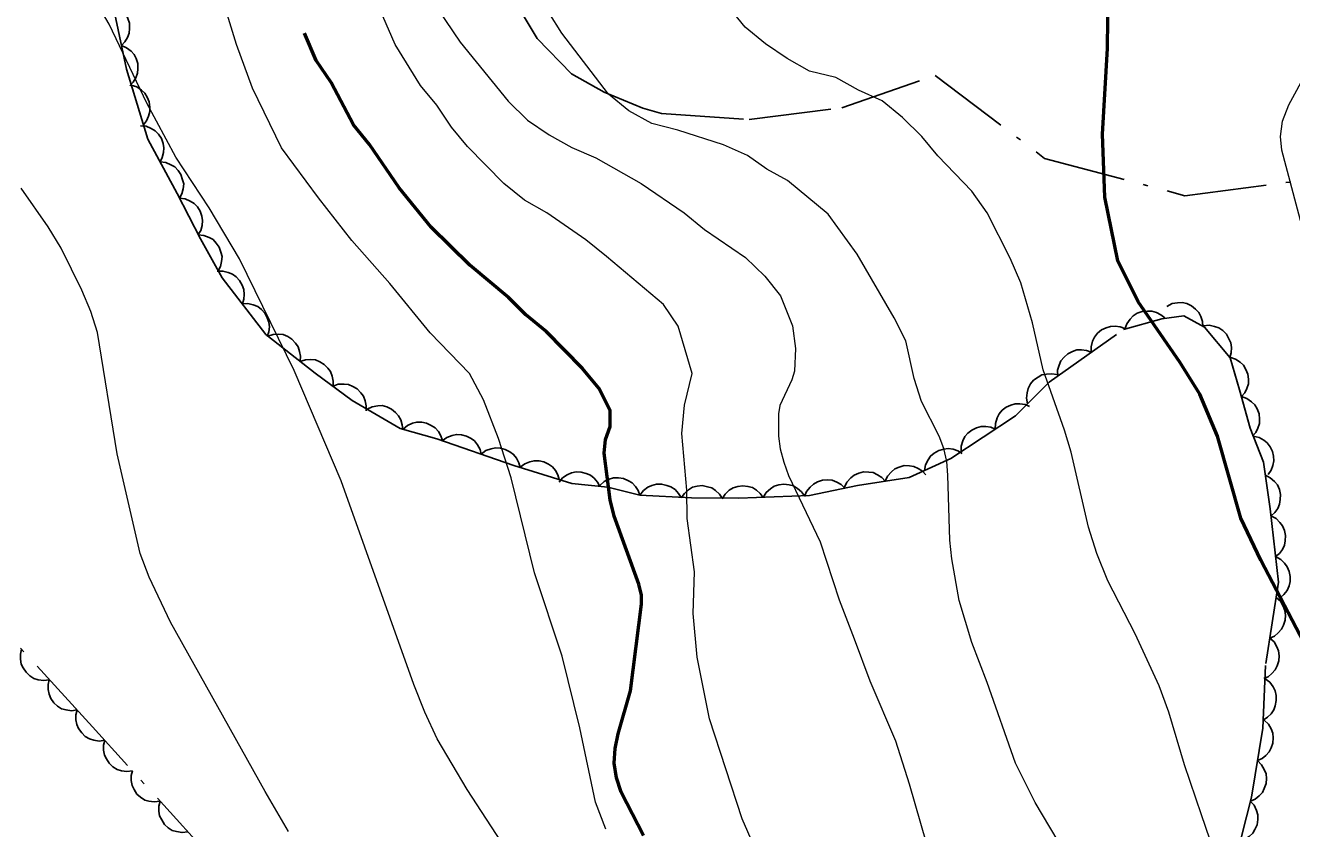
# Model space of a CAD drawing. Extents: x 356765 to 358572, y 5103174 to 5104650.
# Drawn here: x 357079.32 to 357125.5, y 5103839.58 to 5103868.9 of the extents above; entities that cross this region are included whole.
import ezdxf

# ---------------------------------------------------------------- set-up
doc = ezdxf.new("R2010")
doc.units = 0
doc.header["$LTSCALE"] = 0.6
doc.linetypes.add('DOT_DASHED', pattern=[7.7, 5, -1.2, 0.3, -1.2])
for name, color, linetype, lineweight in [('1', 7, 'Continuous', 53), ('2', 7, 'Continuous', 13), ('41', 7, 'DOT_DASHED', 25), ('44', 7, 'Continuous', 25)]:
    doc.layers.add(name, color=color, linetype=linetype, lineweight=lineweight)

msp = doc.modelspace()

# ---------------------------------------------------------------- linework, layer by layer
at = {"layer": '1'}
for points in [[(357128.8, 5103839.21), (357128.41, 5103839.84), (357128.09, 5103840.54), (357127.85, 5103841.26), (357127.25, 5103843.51), (357126.99, 5103844.25), (357126.66, 5103845), (357124.37, 5103849.38), (357123.64, 5103850.92), (357122.79, 5103853.9), (357122.15, 5103855.44), (357121.42, 5103856.6), (357119.9, 5103858.81), (357119.16, 5103860.3), (357118.69, 5103862.62), (357118.6, 5103864.92), (357118.78, 5103868.05), (357118.79, 5103869.12), (357118.75, 5103869.93), (357118.52, 5103870.74), (357117.91, 5103871.77), (357117.05, 5103873.03), (357116.17, 5103874.11)], [(357101.86, 5103839.34), (357101.04, 5103840.92), (357100.87, 5103841.44), (357100.79, 5103841.97), (357100.83, 5103842.51), (357100.94, 5103843.05), (357101.39, 5103844.61), (357101.79, 5103847.78), (357101.79, 5103848.11), (357101.69, 5103848.5), (357100.79, 5103850.99), (357100.65, 5103851.58), (357100.43, 5103853.29), (357100.48, 5103853.79), (357100.64, 5103854.26), (357100.65, 5103854.84), (357100.23, 5103855.66), (357099.64, 5103856.38), (357098.31, 5103857.72), (357097.57, 5103858.33), (357096.94, 5103858.97), (357095.53, 5103860.15), (357094.12, 5103861.53), (357092.95, 5103862.97), (357091.87, 5103864.55), (357091.28, 5103865.27), (357090.47, 5103866.81), (357089.92, 5103867.61), (357089.5, 5103868.61)]]:
    msp.add_lwpolyline(points, dxfattribs=at)
at = {"layer": '2'}
for points in [[(357087.13, 5103860.37), (357086.02, 5103862.24), (357084.8, 5103864.08), (357083.75, 5103866.05), (357082.37, 5103868.94), (357080.91, 5103871.43), (357080.51, 5103872.26), (357079.64, 5103874.82), (357079.3, 5103875.63), (357078.51, 5103877.26), (357077.27, 5103880.59), (357075.32, 5103884.38), (357074.23, 5103886.66), (357072.87, 5103888.66), (357072.43, 5103889.48), (357071.53, 5103891.32), (357070.7, 5103893.16), (357070.01, 5103895.01), (357068.48, 5103899.76), (357067.42, 5103902.5), (357066.19, 5103906.03), (357065.43, 5103907.78)], [(357100.49, 5103839.57), (357100.11, 5103840.55), (357099.54, 5103843.26), (357098.89, 5103845.88), (357097.89, 5103848.92), (357097.04, 5103852.38), (357096.57, 5103853.82), (357096.03, 5103855.23), (357095.52, 5103856.19), (357094.08, 5103857.68), (357092.61, 5103859.48), (357091.22, 5103861.04), (357090.01, 5103862.6), (357088.66, 5103864.43), (357087.6, 5103866.6), (357087.02, 5103868.2), (357085.23, 5103874.02), (357083.89, 5103879.11), (357083.27, 5103880.22), (357082.11, 5103882.51), (357080.65, 5103884.94), (357079.3, 5103887.44)], [(357105.99, 5103838.71), (357105.46, 5103839.94), (357104.27, 5103843.59), (357103.82, 5103845.84), (357103.67, 5103847.43), (357103.72, 5103848.95), (357103.45, 5103850.9), (357103.44, 5103851.93), (357103.26, 5103854), (357103.35, 5103855.04), (357103.64, 5103856.19), (357103.13, 5103857.92), (357102.59, 5103858.71), (357100.51, 5103860.46), (357099.76, 5103861.07), (357098.34, 5103862.06), (357097.52, 5103862.52), (357096.77, 5103863.13), (357095.44, 5103864.47), (357094.86, 5103865.18), (357094.32, 5103865.98), (357093.73, 5103866.7), (357092.8, 5103868.2), (357092.03, 5103870)], [(357094.1, 5103869.87), (357095.18, 5103868.28), (357096.93, 5103866.13), (357097.63, 5103865.44), (357098.42, 5103864.9), (357099.25, 5103864.44), (357100.12, 5103864.06), (357101.77, 5103863.13), (357103.34, 5103862.06), (357104.08, 5103861.45), (357105.58, 5103860.42), (357106.28, 5103859.74), (357106.86, 5103859.02), (357107.3, 5103857.93), (357107.4, 5103857.11), (357107.37, 5103856.28), (357107.27, 5103855.96), (357106.83, 5103855.03), (357106.78, 5103854.72), (357106.79, 5103853.9), (357106.85, 5103853.44), (357106.98, 5103852.96), (357107.15, 5103852.47), (357108.3, 5103850.05), (357109, 5103847.94), (357109.54, 5103846.51), (357110.12, 5103844.98), (357111.05, 5103842.79), (357111.55, 5103841.22), (357112.77, 5103837)], [(357118.62, 5103836.37), (357116.15, 5103840.54), (357115.43, 5103841.98), (357114.4, 5103844.92), (357113.83, 5103846.38), (357113.37, 5103847.91), (357113.1, 5103849.43), (357113.03, 5103850.11), (357112.96, 5103852.48), (357112.92, 5103852.98), (357112.81, 5103853.45), (357112.64, 5103853.9), (357112, 5103855.17), (357111.73, 5103856.01), (357111.43, 5103857.39), (357111, 5103858.22), (357109.65, 5103860.54), (357108.6, 5103862.01), (357107.11, 5103863.23), (357106.36, 5103863.65), (357105.65, 5103864.14), (357104.78, 5103864.53), (357103.11, 5103865.07), (357102.16, 5103865.31), (357101.33, 5103865.77), (357100.59, 5103866.38), (357098.88, 5103868.61), (357098.41, 5103869.36)], [(357111.31, 5103865.53), (357110.57, 5103866.14), (357109.7, 5103866.53), (357108.87, 5103866.99), (357107.92, 5103867.22), (357107.1, 5103867.68), (357106.31, 5103868.22), (357105.57, 5103868.83), (357104.99, 5103869.55)], [(357128.2, 5103852.63), (357128.23, 5103853.46), (357128.35, 5103854.38), (357128.36, 5103855.45), (357128.23, 5103856.61), (357128.1, 5103857.2), (357127.71, 5103858.36), (357127.2, 5103859.46), (357126.18, 5103861.01), (357125.87, 5103861.59), (357125.14, 5103864.34), (357125.09, 5103864.84), (357125.17, 5103865.4), (357125.4, 5103866), (357126.81, 5103868.58)], [(357122.52, 5103839.2), (357122.21, 5103840.09), (357121.59, 5103841.92), (357121.02, 5103843.84), (357120.67, 5103844.8), (357119.79, 5103846.69), (357118.79, 5103848.63), (357118.39, 5103849.63), (357118.09, 5103850.59), (357117.46, 5103853.32), (357117.22, 5103854.13), (357116.44, 5103856.32), (357116.05, 5103858.04), (357115.62, 5103859.5), (357115.23, 5103860.4), (357114.39, 5103862.05), (357113.84, 5103862.84), (357112.59, 5103864.13), (357112.01, 5103864.84), (357111.31, 5103865.53)], [(357088.91, 5103839.48), (357088.06, 5103840.94), (357084.61, 5103847.12), (357083.83, 5103848.76), (357083.5, 5103849.62), (357082.67, 5103853.26), (357081.95, 5103857.69), (357081.71, 5103858.46), (357081.38, 5103859.23), (357080.62, 5103860.76), (357080.15, 5103861.54), (357079.16, 5103862.95)], [(357097.02, 5103838.57), (357095.43, 5103841.01), (357094.34, 5103842.86), (357093.88, 5103843.84), (357093.48, 5103844.84), (357090.84, 5103852.28), (357089.12, 5103856.3), (357087.13, 5103860.37)]]:
    msp.add_lwpolyline(points, dxfattribs=at)
at = {"layer": '41'}
msp.add_lwpolyline([(357097.73, 5103887.93), (357097.37, 5103884.82), (357096.08, 5103875.88), (357096.2, 5103873.29), (357096.77, 5103870.44), (357097.98, 5103868.41), (357099.23, 5103867.13), (357100.42, 5103866.46), (357101.84, 5103865.87), (357102.52, 5103865.68), (357105.72, 5103865.46), (357109.09, 5103865.88), (357112.5, 5103867.07), (357116.49, 5103864.04), (357121.6, 5103862.68), (357127.5, 5103863.44)], dxfattribs=at)
at = {"layer": '44', "linetype": 'DOT_DASHED'}
for points in [[(357082.4, 5103870.16), (357083, 5103867.3), (357083.78, 5103864.74), (357084.85, 5103862.76), (357085.7, 5103861.11), (357086.49, 5103859.68), (357088.09, 5103857.61), (357089.89, 5103856.21), (357091.23, 5103855.21), (357092.99, 5103854.19), (357094.32, 5103853.81), (357097.13, 5103852.84), (357099.25, 5103852.18), (357100.56, 5103852.04), (357101.73, 5103851.75), (357103.61, 5103851.65), (357105.34, 5103851.64), (357107.92, 5103851.74), (357109.66, 5103852.11), (357111.55, 5103852.4), (357113.07, 5103853.09), (357115.43, 5103854.65), (357116.66, 5103855.88), (357119.37, 5103857.8), (357120.77, 5103858.19), (357121.57, 5103858.3), (357122.32, 5103857.88), (357123.26, 5103856.76), (357123.6, 5103855.6), (357123.99, 5103854.2), (357124.47, 5103852.96), (357124.71, 5103851.26), (357125.02, 5103848.58), (357124.55, 5103845.54), (357124.45, 5103843.25), (357124.03, 5103840.74), (357123.34, 5103838.02)], [(357086.15, 5103838.47), (357081.77, 5103843.3), (357078.82, 5103846.52)]]:
    msp.add_lwpolyline(points, dxfattribs=at)
at = {"layer": '44'}
for points in [[(357082.51, 5103869.63), (357082.7, 5103869.55), (357082.86, 5103869.42), (357082.98, 5103869.3), (357083.05, 5103869.15), (357083.11, 5103868.97), (357083.12, 5103868.78), (357083.1, 5103868.61), (357083.04, 5103868.45), (357082.94, 5103868.29), (357082.82, 5103868.16)], [(357082.82, 5103868.16), (357083.01, 5103868.08), (357083.17, 5103867.95), (357083.28, 5103867.83), (357083.36, 5103867.68), (357083.42, 5103867.5), (357083.42, 5103867.31), (357083.41, 5103867.15), (357083.35, 5103866.98), (357083.25, 5103866.82), (357083.13, 5103866.69)], [(357083.18, 5103866.71), (357083.38, 5103866.65), (357083.55, 5103866.53), (357083.67, 5103866.42), (357083.76, 5103866.27), (357083.83, 5103866.1), (357083.86, 5103865.91), (357083.86, 5103865.75), (357083.81, 5103865.58), (357083.73, 5103865.41), (357083.62, 5103865.27)], [(357083.52, 5103865.23), (357083.72, 5103865.21), (357083.91, 5103865.13), (357084.05, 5103865.05), (357084.17, 5103864.92), (357084.28, 5103864.77), (357084.34, 5103864.58), (357084.37, 5103864.43), (357084.36, 5103864.25), (357084.31, 5103864.07), (357084.23, 5103863.91)], [(357084.23, 5103863.91), (357084.44, 5103863.89), (357084.62, 5103863.81), (357084.77, 5103863.73), (357084.89, 5103863.6), (357084.99, 5103863.45), (357085.05, 5103863.26), (357085.09, 5103863.11), (357085.07, 5103862.93), (357085.02, 5103862.75), (357084.94, 5103862.59)], [(357084.94, 5103862.59), (357085.15, 5103862.56), (357085.33, 5103862.48), (357085.47, 5103862.4), (357085.59, 5103862.27), (357085.69, 5103862.11), (357085.75, 5103861.93), (357085.78, 5103861.77), (357085.76, 5103861.59), (357085.71, 5103861.41), (357085.62, 5103861.26)], [(357085.62, 5103861.25), (357085.83, 5103861.23), (357086.02, 5103861.16), (357086.16, 5103861.08), (357086.28, 5103860.95), (357086.39, 5103860.8), (357086.45, 5103860.62), (357086.49, 5103860.46), (357086.47, 5103860.28), (357086.43, 5103860.1), (357086.35, 5103859.94)], [(357086.31, 5103859.92), (357086.52, 5103859.93), (357086.71, 5103859.88), (357086.87, 5103859.82), (357087.01, 5103859.72), (357087.13, 5103859.58), (357087.22, 5103859.41), (357087.28, 5103859.26), (357087.3, 5103859.08), (357087.28, 5103858.9), (357087.23, 5103858.73)], [(357087.23, 5103858.73), (357087.43, 5103858.74), (357087.63, 5103858.7), (357087.79, 5103858.64), (357087.93, 5103858.53), (357088.05, 5103858.39), (357088.14, 5103858.22), (357088.2, 5103858.07), (357088.22, 5103857.9), (357088.2, 5103857.71), (357088.14, 5103857.54)], [(357120.95, 5103858.64), (357121.14, 5103858.74), (357121.34, 5103858.77), (357121.51, 5103858.78), (357121.68, 5103858.74), (357121.85, 5103858.66), (357121.99, 5103858.54), (357122.11, 5103858.42), (357122.19, 5103858.27), (357122.25, 5103858.09), (357122.26, 5103857.91)], [(357119.42, 5103857.81), (357119.49, 5103858.01), (357119.61, 5103858.18), (357119.72, 5103858.3), (357119.87, 5103858.39), (357120.05, 5103858.45), (357120.24, 5103858.47), (357120.4, 5103858.47), (357120.57, 5103858.42), (357120.73, 5103858.33), (357120.87, 5103858.22)], [(357118.19, 5103856.97), (357118.19, 5103857.17), (357118.24, 5103857.37), (357118.31, 5103857.52), (357118.42, 5103857.66), (357118.56, 5103857.78), (357118.73, 5103857.86), (357118.89, 5103857.91), (357119.06, 5103857.92), (357119.25, 5103857.9), (357119.42, 5103857.83)], [(357122.28, 5103857.93), (357122.49, 5103857.95), (357122.69, 5103857.91), (357122.84, 5103857.86), (357122.99, 5103857.76), (357123.12, 5103857.63), (357123.21, 5103857.46), (357123.28, 5103857.31), (357123.3, 5103857.14), (357123.29, 5103856.95), (357123.24, 5103856.78)], [(357088.16, 5103857.56), (357088.36, 5103857.62), (357088.56, 5103857.63), (357088.72, 5103857.61), (357088.89, 5103857.54), (357089.04, 5103857.44), (357089.17, 5103857.3), (357089.27, 5103857.17), (357089.32, 5103857), (357089.35, 5103856.82), (357089.34, 5103856.64)], [(357116.97, 5103856.1), (357116.96, 5103856.31), (357117.02, 5103856.5), (357117.08, 5103856.65), (357117.2, 5103856.79), (357117.34, 5103856.91), (357117.51, 5103856.99), (357117.66, 5103857.05), (357117.84, 5103857.05), (357118.02, 5103857.03), (357118.19, 5103856.97)], [(357123.25, 5103856.79), (357123.45, 5103856.72), (357123.62, 5103856.61), (357123.74, 5103856.5), (357123.83, 5103856.34), (357123.9, 5103856.17), (357123.92, 5103855.98), (357123.92, 5103855.82), (357123.87, 5103855.65), (357123.79, 5103855.49), (357123.67, 5103855.35)], [(357089.33, 5103856.63), (357089.53, 5103856.69), (357089.73, 5103856.7), (357089.9, 5103856.69), (357090.06, 5103856.62), (357090.22, 5103856.52), (357090.35, 5103856.39), (357090.45, 5103856.26), (357090.51, 5103856.09), (357090.54, 5103855.91), (357090.54, 5103855.73)], [(357115.87, 5103855.09), (357115.83, 5103855.29), (357115.85, 5103855.49), (357115.89, 5103855.65), (357115.97, 5103855.81), (357116.09, 5103855.95), (357116.25, 5103856.06), (357116.39, 5103856.14), (357116.56, 5103856.17), (357116.75, 5103856.18), (357116.93, 5103856.15)], [(357090.54, 5103855.73), (357090.73, 5103855.8), (357090.94, 5103855.8), (357091.1, 5103855.79), (357091.26, 5103855.72), (357091.42, 5103855.63), (357091.55, 5103855.49), (357091.65, 5103855.36), (357091.71, 5103855.19), (357091.75, 5103855.01), (357091.74, 5103854.83)], [(357091.78, 5103854.89), (357091.97, 5103854.98), (357092.17, 5103855.01), (357092.33, 5103855.02), (357092.5, 5103854.97), (357092.67, 5103854.89), (357092.82, 5103854.77), (357092.93, 5103854.65), (357093.01, 5103854.5), (357093.06, 5103854.32), (357093.08, 5103854.14)], [(357114.69, 5103854.16), (357114.7, 5103854.37), (357114.76, 5103854.57), (357114.83, 5103854.72), (357114.94, 5103854.85), (357115.09, 5103854.96), (357115.26, 5103855.04), (357115.42, 5103855.09), (357115.59, 5103855.09), (357115.78, 5103855.06), (357115.94, 5103854.99)], [(357123.67, 5103855.35), (357123.87, 5103855.28), (357124.03, 5103855.16), (357124.16, 5103855.05), (357124.24, 5103854.9), (357124.31, 5103854.72), (357124.33, 5103854.53), (357124.33, 5103854.37), (357124.27, 5103854.2), (357124.19, 5103854.04), (357124.07, 5103853.9)], [(357093.09, 5103854.16), (357093.25, 5103854.3), (357093.43, 5103854.38), (357093.59, 5103854.42), (357093.77, 5103854.42), (357093.95, 5103854.38), (357094.12, 5103854.3), (357094.26, 5103854.21), (357094.38, 5103854.08), (357094.47, 5103853.92), (357094.53, 5103853.75)], [(357113.44, 5103853.34), (357113.44, 5103853.54), (357113.51, 5103853.74), (357113.58, 5103853.89), (357113.69, 5103854.02), (357113.84, 5103854.13), (357114.01, 5103854.21), (357114.17, 5103854.26), (357114.34, 5103854.26), (357114.53, 5103854.23), (357114.69, 5103854.16)], [(357094.52, 5103853.74), (357094.69, 5103853.86), (357094.88, 5103853.93), (357095.04, 5103853.97), (357095.22, 5103853.96), (357095.4, 5103853.91), (357095.57, 5103853.82), (357095.7, 5103853.73), (357095.81, 5103853.59), (357095.9, 5103853.42), (357095.94, 5103853.25)], [(357124.1, 5103853.91), (357124.31, 5103853.86), (357124.48, 5103853.76), (357124.61, 5103853.66), (357124.72, 5103853.52), (357124.8, 5103853.35), (357124.84, 5103853.17), (357124.85, 5103853), (357124.81, 5103852.83), (357124.75, 5103852.66), (357124.64, 5103852.51)], [(357095.94, 5103853.25), (357096.11, 5103853.38), (357096.3, 5103853.44), (357096.46, 5103853.48), (357096.64, 5103853.47), (357096.82, 5103853.42), (357096.98, 5103853.33), (357097.12, 5103853.24), (357097.23, 5103853.1), (357097.31, 5103852.93), (357097.36, 5103852.76)], [(357112.11, 5103852.65), (357112.14, 5103852.86), (357112.24, 5103853.04), (357112.33, 5103853.18), (357112.46, 5103853.29), (357112.63, 5103853.38), (357112.81, 5103853.43), (357112.97, 5103853.45), (357113.15, 5103853.43), (357113.32, 5103853.37), (357113.48, 5103853.27)], [(357097.36, 5103852.77), (357097.53, 5103852.9), (357097.71, 5103852.97), (357097.87, 5103853.01), (357098.05, 5103853.01), (357098.23, 5103852.97), (357098.4, 5103852.88), (357098.54, 5103852.79), (357098.65, 5103852.65), (357098.74, 5103852.49), (357098.79, 5103852.32)], [(357110.67, 5103852.27), (357110.76, 5103852.45), (357110.9, 5103852.6), (357111.03, 5103852.71), (357111.19, 5103852.78), (357111.37, 5103852.83), (357111.56, 5103852.82), (357111.72, 5103852.8), (357111.88, 5103852.73), (357112.04, 5103852.63), (357112.16, 5103852.49)], [(357098.78, 5103852.23), (357098.91, 5103852.39), (357099.08, 5103852.5), (357099.23, 5103852.57), (357099.4, 5103852.6), (357099.59, 5103852.59), (357099.77, 5103852.54), (357099.93, 5103852.48), (357100.06, 5103852.37), (357100.18, 5103852.23), (357100.27, 5103852.07)], [(357100.27, 5103852.11), (357100.43, 5103852.25), (357100.61, 5103852.34), (357100.77, 5103852.39), (357100.95, 5103852.39), (357101.13, 5103852.36), (357101.31, 5103852.28), (357101.45, 5103852.2), (357101.57, 5103852.07), (357101.67, 5103851.92), (357101.73, 5103851.75)], [(357107.73, 5103851.7), (357107.81, 5103851.89), (357107.94, 5103852.05), (357108.06, 5103852.16), (357108.21, 5103852.24), (357108.39, 5103852.3), (357108.58, 5103852.31), (357108.74, 5103852.3), (357108.91, 5103852.23), (357109.07, 5103852.14), (357109.2, 5103852.01)], [(357109.19, 5103852.04), (357109.28, 5103852.23), (357109.42, 5103852.38), (357109.54, 5103852.48), (357109.71, 5103852.55), (357109.89, 5103852.6), (357110.08, 5103852.59), (357110.24, 5103852.58), (357110.4, 5103852.5), (357110.55, 5103852.4), (357110.67, 5103852.27)], [(357124.54, 5103852.48), (357124.72, 5103852.39), (357124.87, 5103852.25), (357124.98, 5103852.13), (357125.05, 5103851.96), (357125.09, 5103851.78), (357125.08, 5103851.59), (357125.06, 5103851.43), (357124.99, 5103851.27), (357124.88, 5103851.12), (357124.75, 5103851)], [(357101.73, 5103851.75), (357101.86, 5103851.92), (357102.02, 5103852.04), (357102.17, 5103852.11), (357102.34, 5103852.15), (357102.52, 5103852.16), (357102.71, 5103852.11), (357102.86, 5103852.06), (357103.01, 5103851.96), (357103.14, 5103851.82), (357103.23, 5103851.67)], [(357103.23, 5103851.65), (357103.35, 5103851.82), (357103.5, 5103851.95), (357103.65, 5103852.04), (357103.82, 5103852.08), (357104, 5103852.1), (357104.19, 5103852.06), (357104.35, 5103852.02), (357104.49, 5103851.92), (357104.63, 5103851.79), (357104.73, 5103851.64)], [(357104.73, 5103851.62), (357104.84, 5103851.79), (357104.99, 5103851.93), (357105.13, 5103852.02), (357105.3, 5103852.07), (357105.48, 5103852.09), (357105.67, 5103852.07), (357105.83, 5103852.03), (357105.98, 5103851.94), (357106.12, 5103851.82), (357106.23, 5103851.67)], [(357106.23, 5103851.67), (357106.34, 5103851.85), (357106.49, 5103851.99), (357106.63, 5103852.08), (357106.8, 5103852.13), (357106.98, 5103852.15), (357107.17, 5103852.13), (357107.33, 5103852.09), (357107.48, 5103852), (357107.62, 5103851.88), (357107.73, 5103851.73)], [(357124.74, 5103851), (357124.93, 5103850.9), (357125.07, 5103850.76), (357125.17, 5103850.63), (357125.24, 5103850.46), (357125.27, 5103850.28), (357125.26, 5103850.09), (357125.24, 5103849.93), (357125.16, 5103849.77), (357125.05, 5103849.62), (357124.91, 5103849.51)], [(357124.91, 5103849.51), (357125.1, 5103849.41), (357125.24, 5103849.27), (357125.34, 5103849.14), (357125.41, 5103848.97), (357125.45, 5103848.79), (357125.44, 5103848.6), (357125.41, 5103848.44), (357125.33, 5103848.28), (357125.22, 5103848.13), (357125.09, 5103848.02)], [(357124.93, 5103848.02), (357125.09, 5103847.88), (357125.19, 5103847.7), (357125.25, 5103847.55), (357125.27, 5103847.37), (357125.26, 5103847.19), (357125.2, 5103847.01), (357125.13, 5103846.86), (357125.01, 5103846.73), (357124.87, 5103846.61), (357124.7, 5103846.54)], [(357124.7, 5103846.54), (357124.86, 5103846.4), (357124.96, 5103846.22), (357125.02, 5103846.07), (357125.04, 5103845.89), (357125.03, 5103845.71), (357124.97, 5103845.53), (357124.9, 5103845.38), (357124.78, 5103845.25), (357124.64, 5103845.13), (357124.48, 5103845.06)], [(357080.19, 5103845.02), (357079.99, 5103844.99), (357079.78, 5103845.02), (357079.63, 5103845.07), (357079.48, 5103845.16), (357079.34, 5103845.29), (357079.24, 5103845.45), (357079.16, 5103845.59), (357079.14, 5103845.77), (357079.14, 5103845.95), (357079.18, 5103846.13)], [(357081.21, 5103843.92), (357081, 5103843.89), (357080.8, 5103843.92), (357080.64, 5103843.96), (357080.49, 5103844.06), (357080.36, 5103844.18), (357080.25, 5103844.34), (357080.18, 5103844.49), (357080.15, 5103844.66), (357080.15, 5103844.85), (357080.19, 5103845.02)], [(357124.53, 5103845.05), (357124.7, 5103844.93), (357124.82, 5103844.76), (357124.9, 5103844.62), (357124.93, 5103844.45), (357124.94, 5103844.26), (357124.9, 5103844.07), (357124.85, 5103843.92), (357124.75, 5103843.78), (357124.62, 5103843.65), (357124.46, 5103843.55)], [(357082.22, 5103842.81), (357082.01, 5103842.78), (357081.81, 5103842.81), (357081.65, 5103842.86), (357081.5, 5103842.95), (357081.37, 5103843.08), (357081.26, 5103843.24), (357081.19, 5103843.38), (357081.16, 5103843.56), (357081.16, 5103843.74), (357081.21, 5103843.92)], [(357124.5, 5103843.55), (357124.65, 5103843.4), (357124.75, 5103843.23), (357124.81, 5103843.07), (357124.83, 5103842.9), (357124.81, 5103842.71), (357124.75, 5103842.53), (357124.68, 5103842.39), (357124.56, 5103842.26), (357124.42, 5103842.14), (357124.25, 5103842.07)], [(357083.22, 5103841.7), (357083.02, 5103841.67), (357082.82, 5103841.7), (357082.66, 5103841.74), (357082.51, 5103841.84), (357082.37, 5103841.97), (357082.27, 5103842.13), (357082.2, 5103842.27), (357082.17, 5103842.45), (357082.17, 5103842.63), (357082.22, 5103842.81)], [(357124.25, 5103842.07), (357124.4, 5103841.92), (357124.5, 5103841.75), (357124.57, 5103841.59), (357124.58, 5103841.42), (357124.57, 5103841.23), (357124.5, 5103841.05), (357124.43, 5103840.91), (357124.32, 5103840.78), (357124.17, 5103840.66), (357124, 5103840.59)], [(357084.23, 5103840.59), (357084.02, 5103840.56), (357083.82, 5103840.59), (357083.67, 5103840.63), (357083.52, 5103840.73), (357083.38, 5103840.85), (357083.28, 5103841.02), (357083.21, 5103841.16), (357083.18, 5103841.34), (357083.18, 5103841.52), (357083.22, 5103841.7)], [(357085.24, 5103839.47), (357085.03, 5103839.44), (357084.83, 5103839.48), (357084.67, 5103839.52), (357084.53, 5103839.62), (357084.39, 5103839.74), (357084.29, 5103839.91), (357084.21, 5103840.05), (357084.19, 5103840.23), (357084.19, 5103840.41), (357084.23, 5103840.59)], [(357123.99, 5103840.59), (357124.13, 5103840.44), (357124.22, 5103840.25), (357124.27, 5103840.09), (357124.27, 5103839.92), (357124.24, 5103839.73), (357124.16, 5103839.56), (357124.08, 5103839.42), (357123.95, 5103839.3), (357123.79, 5103839.2), (357123.62, 5103839.14)]]:
    msp.add_lwpolyline(points, dxfattribs=at)

doc.saveas('drawing.dxf')
